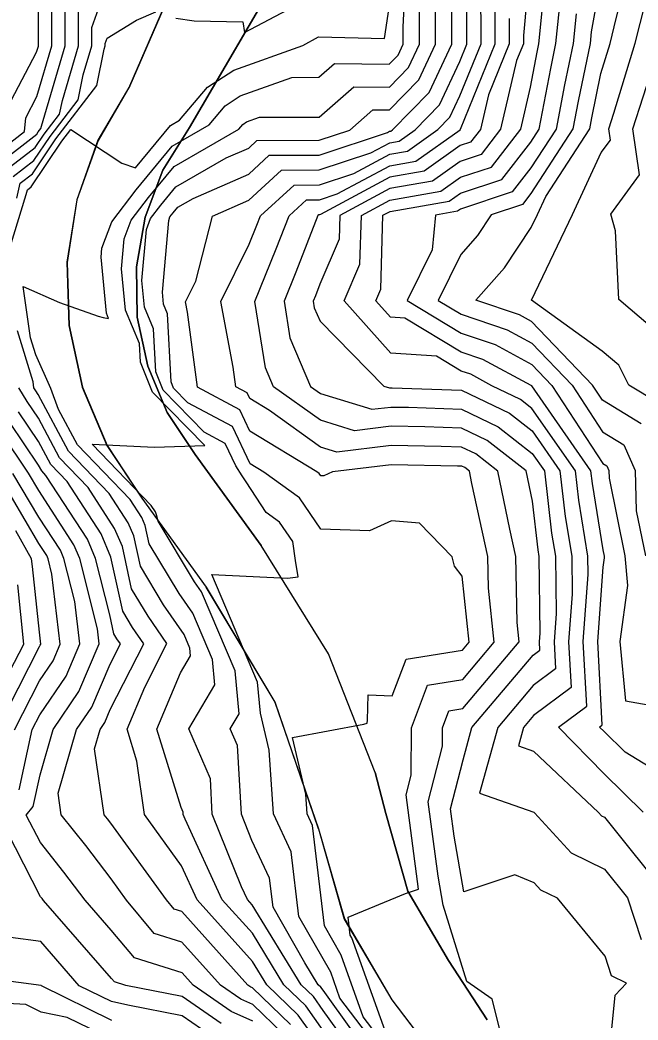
# Model space of a CAD drawing. Extents: x 42655 to 43811, y -141820 to -141156.
# Drawn here: x 43092.1 to 43136.6, y -141533.2 to -141461.1 of the extents above; entities that cross this region are included whole.
import ezdxf

# ---------------------------------------------------------------- set-up
doc = ezdxf.new("R2010")
doc.units = 0
for name, color, linetype in [('ZE_HICN', 7, 'Continuous'), ('ZE_LWCN', 7, 'Continuous'), ('現況道路ﾊｯﾁ', 7, 'Continuous'), ('追加____', 7, 'Continuous')]:
    doc.layers.add(name, color=color, linetype=linetype)

msp = doc.modelspace()

# ---------------------------------------------------------------- linework, layer by layer
at = {"layer": 'ZE_HICN'}
for points in [[(43117.015, -141536.787), (43113.936, -141532.494), (43113.226, -141531.495), (43112.343, -141530.646), (43108.812, -141524.887), (43108.466, -141524.501), (43108.039, -141523.574), (43105.934, -141518.351), (43105.791, -141515.795), (43104.233, -141512.196), (43106.115, -141509.011), (43105.946, -141507.198), (43104.521, -141503.847), (43103.537, -141502.418), (43101.378, -141498.845), (43101.088, -141497.515), (43100.846, -141496.942), (43100.01, -141495.656), (43096.205, -141491.699), (43094.845, -141489.157), (43094.294, -141487.653), (43093.199, -141485.218), (43092.826, -141483.998), (43092.291, -141480.288), (43094.903, -141481.449), (43097.704, -141482.423), (43098.068, -141482.518), (43098.449, -141482.593), (43098.288, -141482.212), (43097.915, -141478.167), (43097.971, -141477.527), (43098.692, -141475.624), (43100.436, -141473.32), (43103.044, -141470.156), (43105.708, -141468.618), (43106.859, -141467.247), (43107.949, -141466.547), (43111.679, -141465.21), (43113.62, -141465.201), (43114.746, -141464.215), (43118.704, -141464.26), (43119.346, -141463.605), (43119.712, -141462.822), (43119.711, -141461.586), (43119.951, -141456.658)], [(43127.038, -141535.313), (43126.113, -141531.682), (43124.29, -141530.415), (43122.582, -141524.911), (43122.219, -141522.826), (43121.515, -141517.456), (43122.544, -141513.45), (43122.553, -141512.11), (43123.009, -141510.894), (43124.01, -141510.731), (43128.069, -141505.921), (43127.92, -141504.53), (43127.835, -141499.76), (43127.405, -141497.784), (43126.525, -141493.603), (43124.951, -141492.366), (43123.922, -141491.872), (43122.436, -141491.823), (43118.833, -141491.761), (43114.927, -141492.228), (43113.745, -141491.867), (43110.065, -141489.238), (43108.641, -141488.371), (43108.445, -141487.961), (43107.636, -141487.529), (43107.448, -141486.099), (43106.547, -141481.372), (43108.588, -141477.237), (43109.143, -141475.876), (43109.406, -141475.196), (43111.827, -141472.969), (43113.656, -141472.96), (43116.154, -141472.134), (43118.734, -141470.749), (43120.008, -141470.527), (43122.2, -141468.973), (43123.076, -141468.079), (43123.803, -141466.525), (43125.322, -141462.795), (43125.316, -141458.511)], [(43090.562, -141471.386), (43093.264, -141469.308), (43093.375, -141469.144), (43093.568, -141468.892), (43093.603, -141468.721), (43095.319, -141462.936), (43095.313, -141459.285)], [(43139.3, -141516.058), (43135.714, -141513.88), (43134.194, -141512.391), (43133.867, -141512.057), (43134.069, -141511.907), (43133.743, -141505.895), (43134.139, -141500.534), (43134.235, -141499.85), (43134.224, -141499.73), (43134.133, -141499.285), (43133.353, -141494.489), (43133.245, -141493.572), (43128.989, -141487.461), (43128.973, -141487.449), (43128.932, -141487.429), (43125.459, -141485.548), (43123.89, -141485.021), (43119.835, -141482.575), (43118.789, -141482.505), (43117.734, -141481.319), (43118.092, -141480.484), (43118.241, -141475.154), (43118.754, -141474.879), (43123.018, -141474.138), (43123.836, -141473.558), (43126.818, -141472.569), (43128.907, -141469.885), (43129.522, -141468.938), (43130.362, -141464.565), (43130.729, -141462.77), (43131.08, -141459.298)], [(43137.541, -141483.169), (43135.265, -141481.237), (43135.019, -141476.279), (43134.69, -141475.077), (43136.759, -141472.238), (43136.275, -141468.907), (43137.763, -141464.304)], [(43108.851, -141533.269), (43107.282, -141532.566), (43104.56, -141530.682), (43103.747, -141529.781), (43100.311, -141528.695), (43098.644, -141526.706), (43096.767, -141524.556), (43095.227, -141522.516), (43093.526, -141520.398), (43092.499, -141518.414), (43093.003, -141517.793), (43093.503, -141515.499), (43094.451, -141512.242), (43096.31, -141509.504), (43097.774, -141506.064), (43097.645, -141504.978), (43096.369, -141499.907), (43095.948, -141498.91), (43093.407, -141495.003), (43092.671, -141493.762), (43090.716, -141490.845)]]:
    msp.add_lwpolyline(points, dxfattribs=at)
at = {"layer": 'ZE_LWCN'}
for points in [[(43136.864, -141490.195), (43134.082, -141488.497), (43133.371, -141487.408), (43128.967, -141482.815), (43128.085, -141482.337), (43124.954, -141481.285), (43127.014, -141478.932), (43128.936, -141476.044), (43129.387, -141475.102), (43129.99, -141473.809), (43133.165, -141468.921), (43133.32, -141468.113), (43133.972, -141464.926), (43134.629, -141462.752), (43134.931, -141461.569), (43136.165, -141456.582), (43136.778, -141453.879)], [(43091.431, -141466.884), (43093.259, -141463.393), (43093.392, -141462.945), (43093.382, -141456.969)], [(43119.315, -141536.231), (43116.829, -141532.956), (43115.237, -141528.507), (43114.029, -141526.397), (43113.171, -141519.167), (43112.774, -141518.318), (43112.682, -141516.889), (43111.708, -141512.815), (43116.86, -141511.849), (43117.109, -141511.769), (43117.118, -141511.555), (43117.189, -141509.745), (43118.918, -141509.816), (43119.908, -141507.173), (43123.99, -141506.51), (43124.473, -141505.938), (43123.965, -141501.187), (43123.404, -141500.456), (43123.232, -141499.781), (43120.878, -141497.348), (43118.858, -141497.184), (43117.286, -141497.901), (43113.773, -141497.784), (43112.221, -141495.541), (43109.66, -141493.682), (43108.663, -141493.075), (43107.382, -141490.387), (43104.17, -141488.673), (43103.143, -141487.622), (43102.962, -141487.169), (43102.7, -141482.256), (43102.407, -141481.561), (43102.328, -141480.702), (43102.785, -141475.518), (43102.877, -141475.275), (43103.1, -141474.98), (43103.434, -141474.575), (43104.546, -141473.933), (43108.565, -141472.184), (43110.041, -141470.826), (43113.646, -141470.809), (43118.569, -141469.181), (43118.727, -141469.097), (43118.804, -141469.083), (43118.938, -141468.988), (43121.584, -141466.29), (43123.213, -141462.805), (43123.208, -141457.31)], [(43118.517, -141534.303), (43115.998, -141527.268), (43115.886, -141527.073), (43115.73, -141525.76), (43119.86, -141524.064), (43120.807, -141523.761), (43119.913, -141516.943), (43120.278, -141515.522), (43120.302, -141512.12), (43121.458, -141509.034), (43124, -141508.621), (43126.271, -141505.93), (43125.857, -141502.055), (43125.816, -141499.769), (43124.669, -141494.502), (43124.482, -141493.613), (43124.147, -141493.35), (43123.928, -141493.245), (43123.612, -141493.234), (43118.839, -141493.152), (43114.602, -141493.659), (43113.985, -141493.94), (43113.755, -141493.933), (43113.653, -141493.786), (43113.486, -141493.664), (43108.652, -141490.723), (43107.913, -141489.174), (43104.855, -141487.542), (43104.147, -141482.138), (43104.003, -141481.384), (43104.736, -141479.898), (43105.947, -141475.212), (43108.573, -141474.069), (43110.934, -141471.897), (43113.651, -141471.885), (43117.362, -141470.658), (43118.73, -141469.923), (43119.406, -141469.805), (43120.569, -141468.98), (43122.33, -141467.184), (43123.791, -141464.06), (43124.304, -141462.8), (43124.297, -141457.288)], [(43128.847, -141457.081), (43128.374, -141462.18), (43128.375, -141462.781), (43127.882, -141463.991), (43126.736, -141468.952), (43125.32, -141470.772), (43123.825, -141471.268), (43121.814, -141472.694), (43118.746, -141473.227), (43115.129, -141475.169), (43115.082, -141476.873), (43113.69, -141480.127), (43113.372, -141480.949), (43113.212, -141481.34), (43113.29, -141481.834), (43113.703, -141482.799), (43118.316, -141487.479), (43118.712, -141487.6), (43118.813, -141487.588), (43118.907, -141487.59), (43123.902, -141487.755), (43127.364, -141489.416), (43129.004, -141490.705), (43131.008, -141493.582), (43131.395, -141496.882), (43131.861, -141499.741), (43131.894, -141502.47), (43131.641, -141505.905), (43131.82, -141509.209), (43129.101, -141511.23), (43128.381, -141512.083), (43128.015, -141513.412), (43129.113, -141513.796), (43133.806, -141518.22), (43134.025, -141518.459), (43134.223, -141518.556), (43138.863, -141524.359)], [(43090.055, -141470.904), (43092.384, -141469.113), (43092.467, -141468.127), (43093.274, -141466.586), (43094.355, -141462.941), (43094.348, -141458.127)], [(43137.028, -141518.205), (43134.209, -141515.442), (43130.909, -141512.071), (43132.945, -141510.558), (43132.692, -141505.9), (43133.049, -141501.058), (43133.033, -141499.735), (43132.374, -141495.686), (43132.127, -141493.577), (43128.997, -141489.083), (43128.169, -141488.432), (43126.106, -141487.443), (43124.584, -141486.618), (43123.896, -141486.387), (43122.119, -141485.315), (43118.802, -141485.095), (43115.453, -141481.33), (43116.587, -141478.678), (43116.685, -141475.161), (43118.75, -141474.053), (43122.416, -141473.416), (43123.83, -141472.413), (43126.069, -141471.671), (43128.19, -141468.945), (43128.888, -141465.922), (43129.376, -141463.382), (43129.5, -141462.776), (43129.984, -141457.983)], [(43091.574, -141472.352), (43093.061, -141471.208), (43094.228, -141469.481), (43096.256, -141466.828), (43096.623, -141465.027), (43097.246, -141462.927), (43097.244, -141461.602), (43098.324, -141458.559)], [(43119.052, -141536.761), (43115.142, -141531.609), (43114.475, -141529.746), (43112.172, -141525.722), (43111.619, -141521.065), (43110.339, -141518.33), (43110.045, -141513.725), (43109.408, -141511.064), (43109.2, -141508.835), (43105.896, -141501.064), (43111.366, -141501.329), (43112.121, -141501.23), (43111.945, -141500.049), (43111.74, -141498.671), (43110.788, -141497.296), (43109.814, -141496.589), (43108.38, -141494.386), (43108.084, -141493.931), (43107.624, -141493.225), (43106.85, -141491.6), (43105.342, -141490.796), (43102.379, -141487.762), (43101.854, -141486.453), (43101.688, -141483.331), (43101.034, -141481.778), (43100.857, -141479.857), (43101.18, -141476.188), (43101.482, -141475.391), (43102.212, -141474.426), (43103.304, -141473.102), (43106.943, -141471.001), (43108.556, -141470.3), (43109.148, -141469.755), (43113.641, -141469.734), (43115.852, -141469.003), (43117.52, -141467.542), (43118.719, -141467.556), (43120.838, -141465.395), (43122.046, -141462.811), (43122.043, -141458.736)], [(43133.94, -141458.187), (43133.271, -141461.927), (43133.187, -141462.759), (43132.334, -141466.93), (43131.95, -141468.927), (43128.924, -141473.586), (43128.317, -141474.367), (43126.054, -141475.117), (43125.069, -141476.598), (43123.856, -141477.982), (43122.236, -141481.298), (43123.877, -141482.288), (43127.21, -141483.407), (43128.975, -141484.363), (43131.901, -141487.415), (43134.093, -141490.771), (43135.628, -141491.707), (43136.441, -141493.557), (43136.518, -141496.461), (43137.182, -141499.716)], [(43138.101, -141488.682), (43135.994, -141487.396), (43135.262, -141485.956), (43134.066, -141484.94), (43128.96, -141481.266), (43131.918, -141475.09), (43133.998, -141470.632), (43134.661, -141469.723), (43134.544, -141468.915), (43134.905, -141467.799), (43136.433, -141462.743), (43137.553, -141458.363)], [(43103.29, -141460.93), (43104.634, -141461.118), (43108.143, -141461.194), (43108.258, -141461.98), (43113.592, -141459.121)], [(43091.347, -141477.427), (43092.512, -141473.648), (43092.587, -141473.317), (43092.858, -141473.108), (43095.081, -141469.818), (43095.728, -141468.973), (43099.398, -141471.402), (43100.393, -141471.74), (43102.914, -141468.682), (43103.571, -141468.303), (43105.588, -141465.9), (43107.497, -141464.676), (43112.459, -141462.897), (43113.606, -141462.282), (43118.347, -141462.407), (43118.685, -141460.156)], [(43118.045, -141536.782), (43113.929, -141531.044), (43113.774, -141530.826), (43113.581, -141530.64), (43112.613, -141529.062), (43110.314, -141525.047), (43110.067, -141522.963), (43108.79, -141520.233), (43108.027, -141518.341), (43107.752, -141513.398), (43107.226, -141512.182), (43107.862, -141511.106), (43107.573, -141508.016), (43105.144, -141502.305), (43104.658, -141501.599), (43102.015, -141497.224), (43101.912, -141496.752), (43101.826, -141496.548), (43101.529, -141496.092), (43097.269, -141491.661), (43101.768, -141491.87), (43105.387, -141491.764), (43101.614, -141487.902), (43100.747, -141485.736), (43100.676, -141484.406), (43099.661, -141481.995), (43099.386, -141479.012), (43099.576, -141476.857), (43100.087, -141475.507), (43101.324, -141473.873), (43103.174, -141471.629), (43107.845, -141468.933), (43108.13, -141468.593), (43108.401, -141468.419), (43109.326, -141468.087), (43113.633, -141468.067), (43116.133, -141465.878), (43118.712, -141465.908), (43120.092, -141464.5), (43120.879, -141462.816), (43120.877, -141460.161)], [(43134.461, -141536.705), (43134.991, -141531.397), (43135.806, -141530.536), (43134.728, -141529.995), (43134.27, -141528.582), (43130.833, -141524.396), (43129.644, -141523.815), (43129.157, -141523.284), (43127.755, -141522.716), (43124.072, -141523.939), (43123.375, -141519.94), (43123.117, -141517.968), (43124.028, -141514.422), (43124.667, -141512.1), (43129.08, -141506.875), (43129.571, -141506.51), (43129.538, -141505.914), (43129.584, -141505.295), (43129.516, -141499.752), (43129.438, -141499.275), (43129.028, -141495.778), (43128.568, -141493.594), (43125.756, -141491.383), (43123.915, -141490.5), (43121.26, -141490.412), (43118.826, -141490.37), (43116.189, -141490.686), (43113.736, -141489.935), (43110.35, -141487.516), (43109.765, -141486.145), (43109.007, -141481.36), (43110.552, -141477.567), (43111.474, -141475.186), (43112.72, -141474.04), (43113.662, -141474.036), (43114.947, -141473.61), (43118.738, -141471.575), (43120.61, -141471.25), (43123.814, -141468.977), (43123.822, -141468.974), (43123.829, -141468.965), (43123.834, -141468.94), (43126.339, -141462.791), (43126.335, -141459.734)], [(43091.068, -141471.869), (43093.163, -141470.258), (43093.802, -141469.313), (43094.912, -141467.86), (43095.113, -141466.874), (43096.283, -141462.932), (43096.279, -141460.443)], [(43091.837, -141473.908), (43092.081, -141472.834), (43092.96, -141472.158), (43094.655, -141469.65), (43097.6, -141465.796), (43098.133, -141463.181), (43098.21, -141462.923), (43098.21, -141462.76), (43098.342, -141462.386), (43100.452, -141461.076), (43101.869, -141460.489)], [(43127.354, -141460.957), (43127.357, -141462.786), (43125.858, -141466.466), (43125.282, -141468.958), (43124.571, -141469.873), (43123.82, -141470.122), (43121.212, -141471.972), (43118.742, -141472.401), (43113.739, -141475.087), (43113.667, -141475.111), (43113.613, -141475.111), (43113.543, -141475.176), (43111.962, -141479.258), (43111.11, -141481.35), (43111.528, -141483.989), (43113.028, -141487.504), (43113.727, -141488.003), (43117.45, -141489.143), (43118.82, -141488.979), (43120.083, -141489.001), (43123.909, -141489.127), (43126.56, -141490.399), (43129.012, -141492.327), (43129.89, -141493.587), (43130.417, -141498.079), (43130.688, -141499.746), (43130.739, -141503.883), (43130.59, -141505.909), (43130.695, -141507.859), (43129.091, -141509.052), (43126.524, -141512.091), (43125.22, -141516.83), (43129.133, -141518.198), (43129.18, -141518.241), (43131.835, -141521.137), (43134.241, -141522.314), (43135.887, -141524.373), (43136.863, -141527.384)], [(43132.175, -141460.612), (43131.958, -141462.764), (43131.348, -141465.748), (43130.736, -141468.933), (43128.915, -141471.736), (43127.568, -141473.468), (43123.841, -141474.704), (43123.62, -141474.861), (43122.033, -141475.136), (43121.786, -141477.643), (43119.994, -141481.309), (43123.883, -141483.654), (43126.334, -141484.477), (43128.982, -141485.912), (43130.43, -141487.422), (43134.104, -141493.045), (43134.391, -141493.22), (43134.543, -141493.566), (43134.557, -141494.109), (43135.703, -141499.723), (43135.896, -141501.843), (43135.329, -141505.887), (43135.74, -141510.163), (43139.275, -141510.789)], [(43113.943, -141533.944), (43112.679, -141532.165), (43111.105, -141530.652), (43108.822, -141526.928), (43106.655, -141524.51), (43103.977, -141518.702), (43103.84, -141518.36), (43103.83, -141518.193), (43103.691, -141517.871), (43101.925, -141512.207), (43103.645, -141508.14), (43104.369, -141506.916), (43104.319, -141506.38), (43103.897, -141505.389), (43102.416, -141503.236), (43100.742, -141500.466), (43100.264, -141498.279), (43099.866, -141497.335), (43098.491, -141495.22), (43095.561, -141492.172), (43093.375, -141488.087), (43093.193, -141487.816), (43093.056, -141487.598), (43093.016, -141487.168), (43091.887, -141483.476)], [(43113.95, -141535.394), (43112.131, -141532.834), (43109.867, -141530.657), (43108.831, -141528.969), (43104.845, -141524.518), (43103.71, -141522.059), (43101.035, -141518.374), (43100.499, -141514.53), (43099.778, -141512.217), (43101.061, -141509.183), (43102.661, -141506.041), (43101.294, -141504.055), (43100.106, -141502.088), (43099.441, -141499.042), (43098.887, -141497.729), (43096.971, -141494.784), (43094.916, -141492.646), (43093.383, -141489.78), (43092.573, -141488.573), (43091.964, -141487.603)], [(43111.584, -141533.504), (43108.84, -141530.867), (43108.717, -141530.811), (43108.504, -141530.664), (43103.726, -141525.363), (43103.177, -141525.19), (43102.623, -141524.529), (43098.608, -141518.989), (43098.369, -141518.673), (43098.14, -141518.387), (43097.423, -141513.633), (43097.832, -141512.226), (43098.167, -141511.732), (43098.569, -141510.788), (43100.982, -141506.048), (43100.173, -141504.873), (43099.47, -141503.709), (43098.617, -141499.806), (43097.907, -141498.123), (43095.452, -141494.347), (43094.271, -141493.119), (43093.39, -141491.473), (43091.954, -141489.33)], [(43111.036, -141534.174), (43108.846, -141532.068), (43107.999, -141531.689), (43106.532, -141530.673), (43103.736, -141527.572), (43101.744, -141526.942), (43099.732, -141524.542), (43098.627, -141523.017), (43096.798, -141520.594), (43095.037, -141518.402), (43094.801, -141516.838), (43096.142, -141512.234), (43097.239, -141510.618), (43098.554, -141507.527), (43099.303, -141506.056), (43099.052, -141505.692), (43098.833, -141505.33), (43098.537, -141503.975), (43097.512, -141499.902), (43096.927, -141498.516), (43093.933, -141493.911), (43093.627, -141493.593), (43093.398, -141493.166), (43091.335, -141490.087)], [(43091.669, -141512.255), (43093.471, -141508.721), (43094.453, -141507.276), (43094.963, -141506.077), (43094.365, -141501.043), (43094.082, -141499.918), (43093.989, -141499.697), (43093.425, -141498.83), (43090.425, -141493.773)], [(43091.996, -141516.584), (43092.941, -141512.249), (43093.483, -141511.186), (43095.381, -141508.39), (43096.369, -141506.07), (43096.005, -141503.01), (43095.225, -141499.913), (43094.968, -141499.303), (43093.416, -141496.916), (43091.548, -141493.767)], [(43090.397, -141512.261), (43093.46, -141506.256), (43093.524, -141506.162), (43093.557, -141506.083), (43093.455, -141505.221), (43092.967, -141500.487), (43092.88, -141499.924), (43091.75, -141497.906)], [(43090.322, -141509.919), (43092.332, -141506.089), (43091.891, -141501.803)], [(43106.564, -141533.444), (43103.755, -141531.5), (43099.694, -141530.705), (43098.878, -141530.447), (43098.66, -141530.188), (43093.757, -141524.57), (43093.656, -141524.437), (43093.544, -141524.298), (43090.504, -141518.423)], [(43105.847, -141534.321), (43103.761, -141532.878), (43099.829, -141532.109), (43098.668, -141531.864), (43096.338, -141530.721), (43093.56, -141527.526), (43091.367, -141527.235)], [(43098.675, -141533.221), (43093.602, -141530.734), (43093.575, -141530.702), (43089.025, -141530.099)], [(43098.681, -141534.579), (43095.465, -141533.002), (43093.584, -141532.617), (43092.481, -141532.071), (43088.492, -141531.846)]]:
    msp.add_lwpolyline(points, dxfattribs=at)
at = {"layer": '現況道路ﾊｯﾁ'}
for p, q in [((43104.277, -141468.816), (43104.277, -141468.816)), ((43113.596, -141519.408), (43113.596, -141519.408)), ((43122.974, -141528.902), (43122.974, -141528.902)), ((43118.88, -141531.727), (43118.88, -141531.727))]:
    msp.add_line(p, q, dxfattribs=at)
for points in [[(43111.1, -141457.153), (43111.1, -141457.153), (43103.115, -141458.598), (43099.976, -141465.804), (43099.976, -141465.804)], [(43104.277, -141468.816), (43111.1, -141457.153)], [(43099.976, -141465.804), (43097.681, -141469.744), (43096.153, -141474.04), (43095.443, -141478.543), (43095.576, -141483.101), (43096.547, -141487.555), (43098.322, -141491.755), (43100.842, -141495.554)], [(43104.697, -141492.402), (43102.681, -141489.386), (43101.272, -141486.043), (43100.522, -141482.494), (43100.457, -141478.867), (43101.08, -141475.293), (43102.369, -141471.902), (43104.277, -141468.816)], [(43109.462, -141498.966), (43109.462, -141498.966), (43104.697, -141492.402), (43104.697, -141492.402)], [(43100.842, -141495.554), (43100.842, -141495.554), (43105.486, -141501.965), (43105.486, -141501.965)], [(43117.681, -141515.341), (43114.315, -141506.78), (43109.462, -141498.966)], [(43105.486, -141501.965), (43110.446, -141510.266), (43113.596, -141519.408)], [(43118.45, -141518.301), (43118.45, -141518.301), (43117.681, -141515.341), (43117.681, -141515.341)], [(43122.974, -141528.902), (43120.031, -141523.892), (43118.45, -141518.301)], [(43113.596, -141519.408), (43115.454, -141525.904), (43118.88, -141531.727)], [(43125.766, -141533.188), (43122.974, -141528.902)], [(43118.88, -141531.727), (43132.971, -141550.263)]]:
    msp.add_lwpolyline(points, dxfattribs=at)
at = {"layer": '追加____'}
for p, q in [((43099.976, -141465.804), (43103.115, -141458.598)), ((43104.697, -141492.402), (43109.462, -141498.966)), ((43100.848, -141495.563), (43105.492, -141501.973)), ((43117.681, -141515.341), (43118.45, -141518.301))]:
    msp.add_line(p, q, dxfattribs=at)
for points in [[(43111.1, -141457.153), (43104.277, -141468.816)], [(43099.976, -141465.804), (43097.691, -141469.749), (43096.17, -141474.045), (43095.464, -141478.549), (43095.598, -141483.105), (43096.566, -141487.559), (43098.337, -141491.759), (43100.848, -141495.563)], [(43104.277, -141468.816), (43102.369, -141471.902), (43101.08, -141475.293), (43100.457, -141478.867), (43100.522, -141482.494), (43101.272, -141486.043), (43102.681, -141489.386), (43104.697, -141492.402)], [(43117.681, -141515.341), (43114.315, -141506.78), (43109.462, -141498.966)], [(43113.596, -141519.408), (43110.468, -141510.261), (43105.492, -141501.973)], [(43118.45, -141518.301), (43120.031, -141523.892), (43122.974, -141528.902)], [(43113.596, -141519.408), (43115.475, -141525.9), (43118.886, -141531.735)], [(43122.974, -141528.902), (43125.766, -141533.188)], [(43118.886, -141531.735), (43132.993, -141550.259)]]:
    msp.add_lwpolyline(points, dxfattribs=at)

doc.saveas('drawing.dxf')
